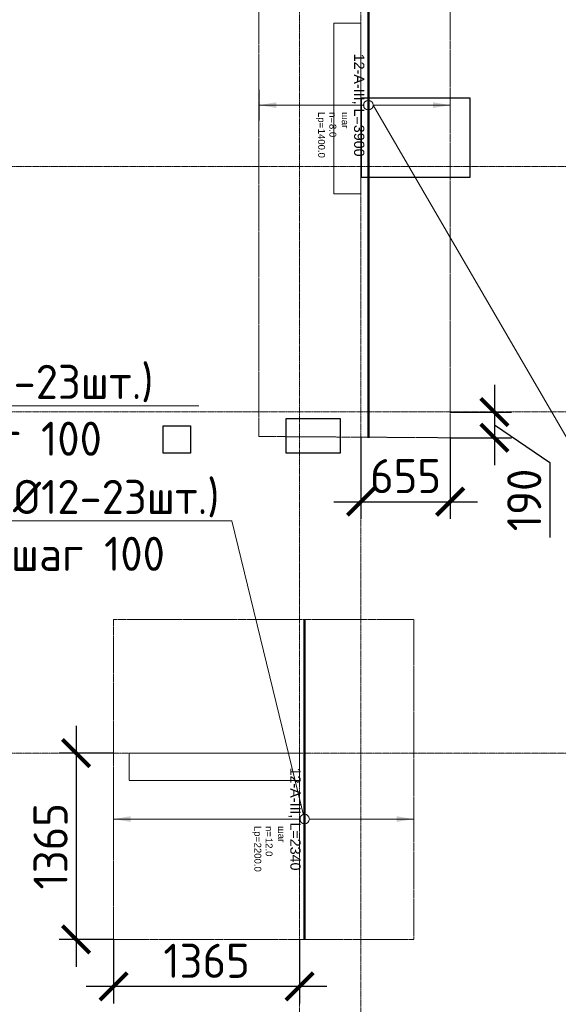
# Model space of a CAD drawing. Header units: millimetres. Extents: x -42044588 to 856694, y -806701 to 941911.
# Tile 638 of 1056: x 111525 to 115473, y -280948 to -273732. Entities that reach past the tile are written whole.
import ezdxf
from ezdxf import colors
from ezdxf.entities.mleader import LeaderData, LeaderLine
from ezdxf.enums import TextEntityAlignment as Align
from ezdxf.math import Vec2, Vec3

# ---------------------------------------------------------------- set-up
doc = ezdxf.new("R2010")
doc.units = ezdxf.units.MM
doc.set_wipeout_variables(frame=1)
for name, pattern in [('01 Штриховая _4 мм_', [6, 3.5, -2.5]), ('______5', [1100, 800, -100, 100, -100]), ('DASHED', [7, 5, -2, 0]), ('GOST2.303 4', [7, 5, -2, 0]), ('осевая', [50.8, 31.75, -6.35, 6.35, -6.35])]:
    doc.linetypes.add(name, pattern=pattern)
doc.layers.add('0 @ 100', color=7, linetype='Continuous')
for name, color, linetype, lineweight in [('907Сл Осевые', 1, 'Continuous', 0), ('АрмСтер', 2, 'Continuous', 50), ('контур распр. стерхней', 2, 'GOST2.303 4', 20), ('Оси', 40, '______5', 18), ('Перекрытие ж_бетон', 1, 'Continuous', 30), ('подоснова', 151, 'Continuous', 5), ('РАЗМЕРЫ', 1, 'Continuous', 9)]:
    doc.layers.add(name, color=color, linetype=linetype, lineweight=lineweight)
doc.layers.add('АрмСтер_атрибуты', color=2, linetype='Continuous', lineweight=0, plot=False)
doc.layers.add('Колонна_ бетон', color=7, linetype='Continuous', lineweight=50, true_color=0xb4b496)
doc.styles.add('GOST-2.304_Type-B', font='GOST_Common.ttf')
doc.styles.get("Standard").update_dxf_attribs({"font": 'arial.ttf'})
doc.styles.add('Аннотативный', font='arial.ttf')
doc.styles.add('ГОСТ', font='GOST_Common.ttf')
doc.dimstyles.new('СПДС', dxfattribs={"dimscale": 100, "dimtxt": 2.5, "dimasz": 2, "dimexe": 1.25, "dimexo": 0, "dimtad": 1, "dimdec": 0, "dimrnd": 5, "dimtxsty": 'GOST-2.304_Type-B', "dimblk": 'ARCHTICK', "dimcen": 2.5, "dimdle": 2, "dimclrd": 1, "dimclre": 1, "dimclrt": 1, "dimadec": 0, "dimazin": 2, "dimtfac": 0.75, "dimtdec": 0, "dimtmove": 1, "dimatfit": 3, "dimfxl": 0, "dimtolj": 1, "dimarcsym": 0})

# ---------------------------------------------------------------- blocks, each defined once
blk = doc.blocks.new('оси блок 2')
at = {"layer": 'Оси', "color": 16, "linetype": 'осевая', "lineweight": 0, "ltscale": 0.25, "transparency": 33554687}
for p, q in [((-77404.7, -323084.4), (-77404.7, -347462.5)), ((-76954.7, -323084.4), (-76954.7, -347468.4)), ((-89822.3, -333501.3), (-37238.5, -333501.3)), ((-89822.3, -335301.3), (-37238.5, -335301.3)), ((-89822.3, -337801.3), (-37238.5, -337801.3))]:
    blk.add_line(p, q, dxfattribs=at)
blk = doc.blocks.new('подложка стн 1-го этажа')
at = {"layer": 'Колонна_ бетон', "color": 252, "linetype": 'DASHED', "lineweight": 0, "ltscale": 0.5, "true_color": 0x939598, "transparency": 33554687}
for p, q in [((16793.8, 19961.8, -200), (16593.8, 19961.8, -200)), ((16593.8, 19961.8, -200), (16593.8, 19961.8, -200)), ((16593.8, 18711.8, -200), (16593.8, 19961.8, -200)), ((16793.8, 19961.8, -200), (16793.8, 19961.8, -200)), ((16793.8, 18711.8, -200), (16793.8, 19961.8, -200)), ((16593.8, 18711.8, -200), (16793.8, 18711.8, -200)), ((16593.8, 18711.8, -200), (16593.8, 18711.8, -200)), ((16793.8, 18711.8, -200), (16793.8, 18711.8, -200)), ((15093.8, 14611.8, -200), (15093.8, 14611.8, -200)), ((15093.8, 14611.8, -200), (15093.8, 14411.8, -200)), ((16343.8, 14611.8, -200), (15093.8, 14611.8, -200)), ((16343.8, 14611.8, -200), (16343.8, 14611.8, -200)), ((16343.8, 14411.8, -200), (16343.8, 14611.8, -200)), ((15093.8, 14411.8, -200), (15093.8, 14411.8, -200)), ((15093.8, 14411.8, -200), (16343.8, 14411.8, -200)), ((16343.8, 14411.8, -200), (16343.8, 14411.8, -200))]:
    blk.add_line(p, q, dxfattribs=at)
blk = doc.blocks.new('цукцкц')
at = {"layer": 'Перекрытие ж_бетон', "ltscale": 100}
blk.add_lwpolyline([(-258916.4, -576329.6), (-259116.4, -576329.6), (-259116.4, -576129.6), (-258916.4, -576129.6)], close=True, dxfattribs=at)
blk = doc.blocks.new('отв +6900')
at = {"layer": 'Перекрытие ж_бетон'}
for points in [[(-256310.7, -175499.1), (-256310.7, -174919.1), (-257110.7, -174919.1), (-257110.7, -175499.1)], [(-257260.7, -177519.5), (-257260.7, -177269.5), (-257660.7, -177269.5), (-257660.7, -177519.5)]]:
    blk.add_lwpolyline(points, close=True, dxfattribs=at)
at = {"color": 1, "rotation": 90}
blk.add_blockref('цукцкц', (-834690.3, 81594.9), dxfattribs=at)
blk = doc.blocks.new('_None')
blk = doc.blocks.new('*U4870')
at = {"layer": 'РАЗМЕРЫ'}
for p, q in [((112.5, 800), (-112.5, 800)), ((112.5, -1400), (-112.5, -1400))]:
    blk.add_line(p, q, dxfattribs=at)
at = {"layer": 'РАЗМЕРЫ', "ltscale": 15}
blk.add_line((0, -1400), (0, 800), dxfattribs=at)
at = {"layer": 'РАЗМЕРЫ'}
for points in [[(0, 800), (20.9, 674.8), (-20.9, 674.8)], [(0, -1400), (20.9, -1274.8), (-20.9, -1274.8)]]:
    blk.add_solid(points, dxfattribs=at)
at = {"layer": 'АрмСтер_атрибуты', "color": 215, "ltscale": 15, "style": 'Аннотативный'}
for s, p in [('шаг', (51.4, -194.2)), ('n=', (51.4, -285.1)), ('Lр=', (50.2, -367.8))]:
    blk.add_text(s, height=50, dxfattribs=at).set_placement(p)
at = {"layer": 'АрмСтер_атрибуты', "style": 'Аннотативный', "flags": 8}
blk.add_attdef('ПОЗ', (110, 29.6), '', height=75, dxfattribs=at)
at = {"layer": 'АрмСтер_атрибуты', "color": 215, "style": 'Аннотативный'}
for tag, p, flags in [('ШАГ', (190.9, -194.2), 10), ('КОЛ', (138, -285.1), 8), ('ШИРИНА', (172.9, -367.8), 8)]:
    blk.add_attdef(tag, p, '', height=50, dxfattribs=dict(at, flags=flags))
at = {"layer": 'АрмСтер_атрибуты', "flags": 9}
for tag, p in [('МАССА', (-1033.5, -410.5)), ('ОБОЗНАЧЕНИЕ', (-1033.5, -524.4))]:
    blk.add_attdef(tag, p, '', height=75, dxfattribs=at)
at = {"linetype": 'Continuous', "lineweight": 0}
blk.add_wipeout([(35, 0), (28.3, 20.6), (10.8, 33.3), (-10.8, 33.3), (-28.3, 20.6), (-35, 0), (-28.3, -20.6), (-10.8, -33.3), (10.8, -33.3), (28.3, -20.6)], dxfattribs=at)
at = {"color": 0, "linetype": 'ByBlock', "lineweight": -2, "ltscale": 100}
blk.add_line((-1462.5, 0), (877.5, 0), dxfattribs=at)
at = {"layer": 'РАЗМЕРЫ'}
blk.add_circle((0, 0), 35, dxfattribs=at)
at = {"layer": 'АрмСтер_атрибуты', "style": 'Аннотативный', "flags": 8}
blk.add_attdef('НАИМЕНОВАНИЕ', text='', height=75, dxfattribs=at).set_placement((0, -29.3), align=Align.TOP_CENTER)
blk = doc.blocks.new('*U4869')
at = {"layer": 'РАЗМЕРЫ'}
for p, q in [((112.5, 600), (-112.5, 600)), ((112.5, -800), (-112.5, -800))]:
    blk.add_line(p, q, dxfattribs=at)
at = {"layer": 'РАЗМЕРЫ', "ltscale": 15}
blk.add_line((0, -800), (0, 600), dxfattribs=at)
at = {"layer": 'РАЗМЕРЫ'}
for points in [[(0, 600), (20.9, 474.8), (-20.9, 474.8)], [(0, -800), (20.9, -674.8), (-20.9, -674.8)]]:
    blk.add_solid(points, dxfattribs=at)
at = {"layer": 'АрмСтер_атрибуты', "color": 215, "ltscale": 15, "style": 'Аннотативный'}
for s, p in [('шаг', (51.4, -194.2)), ('n=', (51.4, -285.1)), ('Lр=', (50.2, -367.8))]:
    blk.add_text(s, height=50, dxfattribs=at).set_placement(p)
at = {"layer": 'АрмСтер_атрибуты', "style": 'Аннотативный', "flags": 8}
blk.add_attdef('ПОЗ', (110, 29.6), '', height=75, dxfattribs=at)
at = {"layer": 'АрмСтер_атрибуты', "color": 215, "style": 'Аннотативный'}
for tag, p, flags in [('ШАГ', (190.9, -194.2), 10), ('КОЛ', (138, -285.1), 8), ('ШИРИНА', (172.9, -367.8), 8)]:
    blk.add_attdef(tag, p, '', height=50, dxfattribs=dict(at, flags=flags))
at = {"layer": 'АрмСтер_атрибуты', "flags": 9}
for tag, p in [('МАССА', (-1033.5, -610.5)), ('ОБОЗНАЧЕНИЕ', (-1033.5, -724.4))]:
    blk.add_attdef(tag, p, '', height=75, dxfattribs=at)
at = {"linetype": 'Continuous', "lineweight": 0}
blk.add_wipeout([(35, 0), (28.3, 20.6), (10.8, 33.3), (-10.8, 33.3), (-28.3, 20.6), (-35, 0), (-28.3, -20.6), (-10.8, -33.3), (10.8, -33.3), (28.3, -20.6)], dxfattribs=at)
at = {"color": 0, "linetype": 'ByBlock', "lineweight": -2, "ltscale": 100}
blk.add_line((-1462.5, 0), (2437.5, 0), dxfattribs=at)
at = {"layer": 'РАЗМЕРЫ'}
blk.add_circle((0, 0), 35, dxfattribs=at)
at = {"layer": 'АрмСтер_атрибуты', "style": 'Аннотативный', "flags": 8}
blk.add_attdef('НАИМЕНОВАНИЕ', text='', height=75, dxfattribs=at).set_placement((0, -29.3), align=Align.TOP_CENTER)
blk = doc.blocks.new('_ArchTick')
at = {"color": 0, "linetype": 'ByBlock', "const_width": 0.15}
blk.add_lwpolyline([(-0.5, -0.5), (0.5, 0.5)], dxfattribs=at)
blk = doc.blocks.new('*D5654')
at = {"layer": '907Сл Осевые', "color": 1, "lineweight": -2, "transparency": 16777216}
for p, q in [((112213.1, -280472.5), (112213.1, -280941.8)), ((113576.5, -280472.5), (113576.5, -280941.8)), ((113776.5, -280816.8), (112013.1, -280816.8))]:
    blk.add_line(p, q, dxfattribs=at)
at = {"layer": 'DEFPOINTS', "color": 0, "transparency": 16777216}
for p in [(112213.1, -280472.5), (113576.5, -280472.5), (112213.1, -280816.8)]:
    blk.add_point(p, dxfattribs=at)
at = {"layer": '907Сл Осевые', "color": 1, "lineweight": -2, "transparency": 16777216, "xscale": 200, "yscale": 200, "zscale": 200, "rotation": 180}
blk.add_blockref('_ArchTick', (112213.1, -280816.8), dxfattribs=at)
at = {"layer": '907Сл Осевые', "color": 1, "lineweight": -2, "transparency": 16777216, "xscale": 200, "yscale": 200, "zscale": 200}
blk.add_blockref('_ArchTick', (113576.5, -280816.8), dxfattribs=at)
at = {"layer": '907Сл Осевые', "color": 1, "lineweight": 0, "transparency": 16777216, "insert": (112894.8, -280629.3), "char_height": 250, "attachment_point": 5, "style": 'GOST-2.304_Type-B'}
blk.add_mtext('\\A1;1365', dxfattribs=at)
blk = doc.blocks.new('*D5655')
at = {"layer": '907Сл Осевые', "color": 1, "lineweight": -2, "transparency": 16777216}
for p, q in [((111938.6, -278907.4), (111938.6, -280672.5)), ((112213.1, -279107.4), (111813.6, -279107.4)), ((112213, -280472.5), (111813.6, -280472.5))]:
    blk.add_line(p, q, dxfattribs=at)
at = {"layer": 'DEFPOINTS', "color": 0, "transparency": 16777216}
for p in [(112213.1, -279107.4), (111938.6, -280472.5), (112213, -280472.5)]:
    blk.add_point(p, dxfattribs=at)
at = {"layer": '907Сл Осевые', "color": 1, "lineweight": -2, "transparency": 16777216, "xscale": 200, "yscale": 200, "zscale": 200}
for p, rotation in [((111938.6, -279107.4), 90), ((111938.6, -280472.5), 270)]:
    blk.add_blockref('_ArchTick', p, dxfattribs=dict(at, rotation=rotation))
at = {"layer": '907Сл Осевые', "color": 1, "lineweight": 0, "transparency": 16777216, "insert": (111751.1, -279790), "char_height": 250, "attachment_point": 5, "rotation": 90, "style": 'GOST-2.304_Type-B'}
blk.add_mtext('\\A1;1365', dxfattribs=at)
blk = doc.blocks.new('*D5656')
at = {"layer": '907Сл Осевые', "color": 1, "lineweight": -2, "transparency": 16777216}
for p, q in [((114026.5, -276791.8), (114026.5, -277389.7)), ((114680.4, -276791.8), (114680.4, -277389.7)), ((113826.5, -277264.7), (114880.4, -277264.7))]:
    blk.add_line(p, q, dxfattribs=at)
at = {"layer": 'DEFPOINTS', "color": 0, "transparency": 16777216}
for p in [(114026.5, -276791.8), (114680.4, -276791.8), (114680.4, -277264.7)]:
    blk.add_point(p, dxfattribs=at)
at = {"layer": '907Сл Осевые', "color": 1, "lineweight": -2, "transparency": 16777216, "xscale": 200, "yscale": 200, "zscale": 200, "rotation": 180}
blk.add_blockref('_ArchTick', (114026.5, -277264.7), dxfattribs=at)
at = {"layer": '907Сл Осевые', "color": 1, "lineweight": -2, "transparency": 16777216, "xscale": 200, "yscale": 200, "zscale": 200}
blk.add_blockref('_ArchTick', (114680.4, -277264.7), dxfattribs=at)
at = {"layer": '907Сл Осевые', "color": 1, "lineweight": 0, "transparency": 16777216, "insert": (114353.4, -277077.2), "char_height": 250, "attachment_point": 5, "style": 'GOST-2.304_Type-B'}
blk.add_mtext('\\A1;655', dxfattribs=at)
blk = doc.blocks.new('*D5657')
at = {"layer": '907Сл Осевые', "color": 1, "lineweight": -2, "transparency": 16777216}
for p, q in [((115004.4, -276407.4), (115004.4, -276996.1)), ((114680.4, -276607.4), (115129.4, -276607.4)), ((115004.4, -276701.7), (115410.7, -276977)), ((114680.4, -276796.1), (115129.4, -276796.1)), ((115410.7, -276977), (115410.7, -277527))]:
    blk.add_line(p, q, dxfattribs=at)
at = {"layer": 'DEFPOINTS', "color": 0, "transparency": 16777216}
for p in [(114680.4, -276607.4), (114680.4, -276796.1), (115004.4, -276796.1)]:
    blk.add_point(p, dxfattribs=at)
at = {"layer": '907Сл Осевые', "color": 1, "lineweight": -2, "transparency": 16777216, "xscale": 200, "yscale": 200, "zscale": 200}
for p, rotation in [((115004.4, -276607.4), 90), ((115004.4, -276796.1), 270)]:
    blk.add_blockref('_ArchTick', p, dxfattribs=dict(at, rotation=rotation))
at = {"layer": '907Сл Осевые', "color": 1, "lineweight": 0, "transparency": 16777216, "insert": (115223.2, -277252), "char_height": 250, "attachment_point": 5, "rotation": 90, "style": 'GOST-2.304_Type-B'}
blk.add_mtext('\\A1;190', dxfattribs=at)

msp = doc.modelspace()

# ---------------------------------------------------------------- linework, layer by layer
at = {"layer": 'контур распр. стерхней', "linetype": '01 Штриховая _4 мм_'}
for points in [[(113278.145, -276786.906), (113278.145, -272871.112), (114680.386, -272896.089), (114680.386, -276796.086)], [(112213.053, -280472.53), (112213.053, -278127.974), (114413.084, -278127.983), (114413.084, -280472.539)]]:
    msp.add_lwpolyline(points, close=True, dxfattribs=at)

# ---------------------------------------------------------------- block references
for name, p in [('подложка стн 1-го этажа', (97232.588, -293719.169, 560)), ('отв +6900', (371137.417, -99388.276, 200))]:
    msp.add_blockref(name, p)
at = {"layer": 'РАЗМЕРЫ'}
msp.add_blockref('оси блок 2', (190981.229, 58693.948), dxfattribs=at)

# ---------------------------------------------------------------- leaders
at = {"layer": 'подоснова', "color": 4, "ltscale": 0.3}
ml = msp.add_multileader_mtext('Standard', dxfattribs=at)
ml.set_content('4*(%%C12-15шт.)\\Pшаг 100', color=4, style='GOST-2.304_Type-B')
ml.set_leader_properties(color=256, linetype='ByLayer', lineweight=15)
ml.set_arrow_properties(name='NONE')
ml.build(insert=Vec2(0, 0))
ml.multileader.update_dxf_attribs({"text_left_attachment_type": 6, "text_right_attachment_type": 6, "dogleg_length": 0.1, "arrow_head_size": 18})
ctx = ml.context
ctx.base_point, ctx.char_height, ctx.arrow_head_size, ctx.landing_gap_size, ctx.plane_origin = Vec3(115905.053, -277435.687, 180), 250, 18, 20, Vec3(105149.134, -271233.851, 180)
ctx.left_attachment, ctx.right_attachment, ctx.text_align_type = 6, 6, 1
notes = []
notes.append((ctx, [(0, (1, 1, 0), (115904.953, -277435.687, 180), (1, 0), 0.1, [(0, [(114115.386, -274358.589, 180)], 0, [])])]))
ctx.mtext.insert, ctx.mtext.alignment, ctx.mtext.flow_direction = Vec3(116948.159, -277135.687, 180), 2, 5
ml = msp.add_multileader_mtext('Standard', dxfattribs=at)
ml.set_content('1*(%%C12-23шт.)\\Pшаг 100', color=4, style='GOST-2.304_Type-B')
ml.set_leader_properties(color=256, linetype='ByLayer', lineweight=15)
ml.set_arrow_properties(name='NONE')
ml.build(insert=Vec2(0, 0))
ml.multileader.update_dxf_attribs({"text_left_attachment_type": 6, "text_right_attachment_type": 6, "dogleg_length": 0.1, "arrow_head_size": 18})
ctx = ml.context
ctx.base_point, ctx.char_height, ctx.arrow_head_size, ctx.landing_gap_size, ctx.plane_origin = Vec3(110532.649, -276561.541, 180), 250, 18, 20, Vec3(101342.887, -270885.6, 180)
ctx.left_attachment, ctx.right_attachment, ctx.text_align_type = 6, 6, 1
notes.append((ctx, [(0, (1, 1, 0), (110532.549, -276561.541, 180), (1, 0), 0.1, [(0, [(110096.902, -275568.71, 180)], 0, [])])]))
ctx.mtext.insert, ctx.mtext.alignment, ctx.mtext.flow_direction = Vec3(111563.255, -276261.541, 180), 2, 5
ml = msp.add_multileader_mtext('Standard', dxfattribs=at)
ml.set_content('2*(%%C12-23шт.)\\Pшаг 100', color=4, style='GOST-2.304_Type-B')
ml.set_leader_properties(color=256, linetype='ByLayer', lineweight=15)
ml.set_arrow_properties(name='NONE')
ml.build(insert=Vec2(0, 0))
ml.multileader.update_dxf_attribs({"text_left_attachment_type": 6, "text_right_attachment_type": 6, "dogleg_length": 0.1, "arrow_head_size": 18})
ctx = ml.context
ctx.base_point, ctx.char_height, ctx.arrow_head_size, ctx.landing_gap_size, ctx.plane_origin = Vec3(110969.563, -277404.811, 180), 250, 18, 20, Vec3(102103.595, -275449.098, 180)
ctx.left_attachment, ctx.right_attachment, ctx.text_align_type = 6, 6, 1
notes.append((ctx, [(1, (1, 1, 0), (113080.875, -277404.811, 180), (-1, 0), 0.1, [(0, [(113613.084, -279590.483, 180)], 0, [])])]))
ctx.mtext.insert, ctx.mtext.alignment, ctx.mtext.flow_direction = Vec3(112025.169, -277104.811, 180), 2, 5
for ctx, leaders in notes:
    for number, flags, end, landing, length, lines in leaders:
        leader = LeaderData()
        leader.index, (leader.has_last_leader_line, leader.has_dogleg_vector, leader.attachment_direction) = number, flags
        leader.last_leader_point, leader.dogleg_vector, leader.dogleg_length = Vec3(end), Vec3(landing), length
        for number, points, colour, breaks in lines:
            line = LeaderLine()
            line.index, line.vertices, line.color, line.breaks = number, Vec3.list(points), colors.encode_raw_color(colour), breaks
            leader.lines.append(line)
        ctx.leaders.append(leader)

# ---------------------------------------------------------------- next in the draw order: block references
at = {"layer": 'АрмСтер', "ltscale": 15}
ref = msp.add_blockref('*U4869', (114080.386, -274358.589), dxfattribs=dict(at, rotation=270))
ref.add_attrib('НАИМЕНОВАНИЕ', '12-A-III, L=3900', dxfattribs={"layer": 'АрмСтер_атрибуты', "height": 75, "rotation": 270, "style": 'Аннотативный', "flags": 8}).set_placement((114051.047, -274358.589), align=Align.TOP_CENTER)
ref.add_attrib('КОЛ', '8.0', (113795.26, -274496.637), dxfattribs={"layer": 'АрмСтер_атрибуты', "color": 215, "height": 50, "rotation": 270, "style": 'Аннотативный', "flags": 8})
ref.add_attrib('ШИРИНА', '1400.0', (113712.586, -274531.474), dxfattribs={"layer": 'АрмСтер_атрибуты', "color": 215, "height": 50, "rotation": 270, "style": 'Аннотативный', "flags": 8})
ref = msp.add_blockref('*U4870', (113613.084, -279590.483), dxfattribs=dict(at, rotation=270))
ref.add_attrib('НАИМЕНОВАНИЕ', '12-A-III, L=2340', dxfattribs={"layer": 'АрмСтер_атрибуты', "height": 75, "rotation": 270, "style": 'Аннотативный', "flags": 8}).set_placement((113583.745, -279590.483), align=Align.TOP_CENTER)
ref.add_attrib('КОЛ', '12.0', (113327.959, -279728.532), dxfattribs={"layer": 'АрмСтер_атрибуты', "color": 215, "height": 50, "rotation": 270, "style": 'Аннотативный', "flags": 8})
ref.add_attrib('ШИРИНА', '2200.0', (113245.285, -279763.368), dxfattribs={"layer": 'АрмСтер_атрибуты', "color": 215, "height": 50, "rotation": 270, "style": 'Аннотативный', "flags": 8})

# ---------------------------------------------------------------- next in the draw order: texts
at = {"ltscale": 100, "insert": (-134257.524, -279325.968), "char_height": 250, "attachment_point": 1, "style": 'ГОСТ'}
msp.add_mtext_dynamic_manual_height_columns('\\pi1250,t1750;1.^IПроизводство работ вести в строгом соответствии с требованиями СП 70.13330.2012 "Несущие и ограждающие конструкции" и проектом производства работ.{\\H1.83333x; }\\P2.^IПеред бетонированием арматуру и основание, на которую укладывается бетонная смесь, очистить от {\\H1.55556x; }ржавчины и грязи. {\\H1.64815x; }\\P3.^IБетонирование вести слоем на всю толщину  плит. Захватки при бетонировании должны быть отсечены {\\H1.61728x; }вертикальными швами. Бетон применять класса В25. Заполнителем для бетона служит щебень твердых пород, {\\H1.62757x; }наибольшая фракция щебня не должна превышать 40мм.{\\H1.62414x; }\\P4.^IВ процессе бетонирования обеспечить соблюдение защитных слоев и мест положения рабочей арматуры {\\H1.62529x; }согласно проекту. Материал фиксаторов для нижней арматуры фундаментных плит выбирается проектом производства {\\H1.6249x; }работ, исходя из конкретных возможностей строительной организации.{\\H1.62503x; }\\P5.^IПроектом принято соединение рабочих стержней арматуры монолитной плиты внахлестку (без сварки). {\\H1.72499x; }\\P6.^IСварные арматурные каркасы изготовить на заводе-изготовители. {\\H1.67917x; }\\P7.^IКрестообразные соединения стержней арматуры 1-го и 2-го рядов, а также 3-го и 4-го рядов между собой {\\H1.60694x; }выполнить вязкой отожженной проволокой диаметром 2,0-3,0 мм. Допускается применение специальных соединительных {\\H1.63102x; }элементов - пластмассовых или проволочных фиксаторов. Соединение арматуры допускается предусматривать не во всех {\\H1.62299x; }местах пересечения стержней арматуры. При этом должны быть связаны вязальной проволокой все пересечения стержней {\\H1.62567x; }в 2-х крайних рядах по периметру плит, остальные узлы могут быть соединены через узел в шахматном порядке (схему {\\H1.72478x; }вязки стержней см. на данном листе).{\\H1.77924x; }', width=18954.38214, gutter_width=12.5, heights=[0], dxfattribs=at)
at = {"layer": '0 @ 100', "char_height": 300, "width": 18500, "attachment_point": 1, "style": 'ГОСТ'}
for s, insert in [('\\pi-900,l900,t900;{\\C7;1.^IАрмирование монолитной плиты  состоит из основного армирования ∅10 А500С с шагом  200х200мм  в нижней зоне, основного армирования ∅10 А500С с шагом  200х200мм  в  верхней зоне и дополнительного армирования, указанного на схемах армирования.\\P2.^IАрмирование плиты предусмотрено отдельными  стержнями заводской длины по осям Х и Y. При недостатке заводской длины стержней для армирования плиты, стыки стержней осуществлять внахлестку без  сварки. Стыки арматуры внахлестку должны располагаться вразбежку (через шаг). См. деталь стыковки арматуры.\\P3.^IВерхнюю и нижнюю арматуру вязать вязальной проволокой через пересечение.  Стержни основной и дополнительной арматуры укладывать в соответствии с сечениями .\\P4.^IПо периметру плиты и у отверстий  у концов основной арматуры устанавливать П-образные элементы Ск1.\\P5.^IПозиции со знаком "*" укладываются с шагом 100 мм\\P6.^IДля фиксации в проектном положении стержней верхней сетки устанавливать фиксаторы Ф1 с шагом 600х600мм.\\P7.^IДиаметр оправки стержня при d<20мм - 5d, при d≥20мм - 8d\\P8.^IКаркасы поперечного армирования устанавливаются до начала устройство верхней сетки армирования.\\P9.^IОбрамления отверстий см. лист 8. В местах расположения отверстий осуществить прерывания основной и дополнительной сеток арматуры. Отверстия обрамляются двумя стержнями арматуры, расход стали на обрамление учтен на листе 25.\\P10.^IПроемы размерами до 300х300 допускается выполнять по месту методом алмазного бурения.\\P11.^IСечения 3-3;4-4;5-5 см. лист 8.}', (-39552.237, -237043.75)), ('\\pi-900,l900,t900;{\\C7;1.^IАрмирование монолитной плиты  состоит из основного армирования ∅10 А500С с шагом  200х200мм  в нижней зоне, основного армирования ∅10 А500С с шагом  200х200мм  в  верхней зоне и дополнительного армирования, указанного на схемах армирования.\\P2.^IАрмирование плиты предусмотрено отдельными  стержнями заводской длины по осям Х и Y. При недостатке заводской длины стержней для армирования плиты, стыки стержней осуществлять внахлестку без  сварки. Стыки арматуры внахлестку должны располагаться вразбежку (через шаг). См. деталь стыковки арматуры.\\P3.^IВерхнюю и нижнюю арматуру вязать вязальной проволокой через пересечение.  Стержни основной и дополнительной арматуры укладывать в соответствии с сечениями .\\P4.^IПо периметру плиты и у отверстий  у концов основной арматуры устанавливать П-образные элементы Ск1.\\P5.^IПозиции со знаком "*" укладываются с шагом 100 мм\\P6.^IДля фиксации в проектном положении стержней верхней сетки устанавливать фиксаторы Ф1 с шагом 600х600мм.\\P7.^IДиаметр оправки стержня при d<20мм - 5d, при d≥20мм - 8d\\P8.^IКаркасы поперечного армирования устанавливаются до начала устройство верхней сетки армирования.\\P9.^IОбрамления отверстий см. лист 8. В местах расположения отверстий осуществить прерывания основной и дополнительной сеток арматуры. Отверстия обрамляются двумя стержнями арматуры, расход стали на обрамление учтен на листе 25.\\P10.^IПроемы размерами до 300х300 допускается выполнять по месту методом алмазного бурения.}', (67549.049, -238408.446))]:
    msp.add_mtext(s, dxfattribs=dict(at, insert=insert))

# ---------------------------------------------------------------- next in the draw order: dimensions: what is measured, and where the dimension line sits
at = {"layer": '907Сл Осевые', "lineweight": 0}
dim = msp.add_linear_dim(base=(115004.419, -276796.086), p1=(114680.386, -276607.374), p2=(114680.386, -276796.086), angle=90, dimstyle='СПДС', dxfattribs=at)
dim.commit()
dim.dimension.update_dxf_attribs({"geometry": '*D5657', "text_midpoint": (115410.669, -277039.508), "dimtype": 160})
for base, p1, p2, picture, middle in [((114680.386, -277264.708), (114026.51, -276791.805), (114680.386, -276791.805), '*D5656', (114353.448, -277077.208)), ((112213.053, -280816.788), (113576.51, -280472.536), (112213.053, -280472.53), '*D5654', (112894.782, -280629.288))]:
    dim = msp.add_linear_dim(base=base, p1=p1, p2=p2, dimstyle='СПДС', dxfattribs=at)
    dim.commit()
    dim.dimension.update_dxf_attribs({"geometry": picture, "text_midpoint": middle})
dim = msp.add_linear_dim(base=(111938.559, -280472.53), p1=(112213.053, -279107.374), p2=(112213.047, -280472.53), angle=90, dimstyle='СПДС', dxfattribs=at)
dim.commit()
dim.dimension.update_dxf_attribs({"geometry": '*D5655', "text_midpoint": (111751.059, -279789.952)})

doc.saveas('drawing.dxf')
